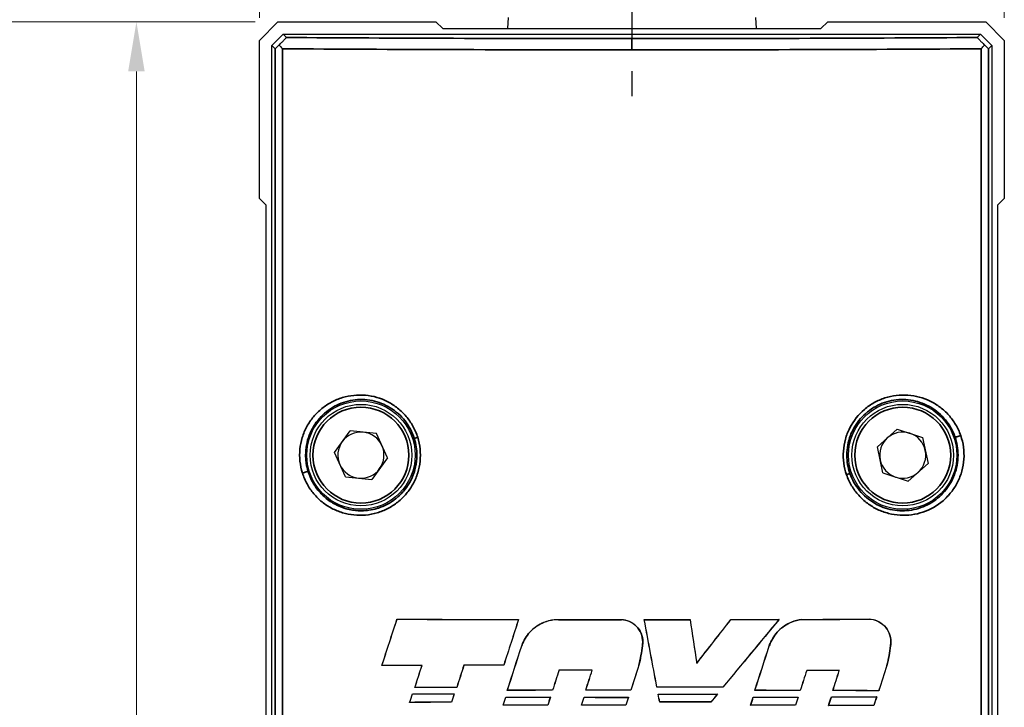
# Model space of a CAD drawing. Header units: millimetres. Extents: x 399 to 6233, y -1870 to 1602.
# Tile 336 of 656: x 4094 to 4137, y 610 to 641. Entities that reach past the tile are written whole.
import ezdxf

# ---------------------------------------------------------------- set-up
doc = ezdxf.new("R2010")
doc.units = ezdxf.units.MM
doc.linetypes.add('AM_ISO08W050', pattern=[18, 12, -1.5, 3, -1.5])
for name, color, linetype, lineweight in [('AM_5', 3, 'Continuous', 25), ('AM_7', 4, 'AM_ISO08W050', 25), ('可見 (ISO)', 7, 'Continuous', 25), ('窄部可見 (ISO)', 7, 'Continuous', 35)]:
    doc.layers.add(name, color=color, linetype=linetype, lineweight=lineweight)
doc.layers.add('S40', color=7, linetype='Continuous')
doc.layers.add('中繼線', color=7, linetype='Continuous')
doc.styles.add('尺寸標註', font='romans.shx', dxfattribs={"bigfont": 'CHINESET.SHX'})
doc.dimstyles.new('複本(2) CNS2-1$0', dxfattribs={"dimtxt": 2.75, "dimasz": 2.2, "dimexe": 1, "dimexo": 1, "dimgap": 1, "dimtad": 1, "dimtoh": 1, "dimdsep": 46, "dimtxsty": '尺寸標註', "dimcen": 0, "dimclrd": 2, "dimclre": 2, "dimclrt": 3, "dimadec": 0, "dimazin": 2, "dimtp": 0.1, "dimtm": 0.1, "dimtfac": 0.71, "dimtmove": 0, "dimatfit": 0, "dimfxl": 0, "dimlwd": 13, "dimlwe": 13, "dimarcsym": 0})

# ---------------------------------------------------------------- blocks, each defined once
blk = doc.blocks.new('*D144')
at = {"layer": 'AM_5', "color": 2, "lineweight": 13}
for p, q in [((4104.151, 640.806), (4104.151, 680.439)), ((4137.151, 640.806), (4137.151, 680.439)), ((4134.951, 679.439), (4106.351, 679.439))]:
    blk.add_line(p, q, dxfattribs=at)
at = {"layer": 'AM_5', "color": 2, "lineweight": -2}
for points in [[(4106.351, 679.806), (4106.351, 679.072), (4104.151, 679.439)], [(4134.951, 679.806), (4134.951, 679.072), (4137.151, 679.439)]]:
    blk.add_solid(points, dxfattribs=at)
at = {"layer": 'Defpoints', "color": 0, "lineweight": -2}
for p in [(4104.151, 679.439), (4104.151, 639.806), (4137.151, 639.806)]:
    blk.add_point(p, dxfattribs=at)
at = {"layer": 'AM_5', "color": 3, "insert": (4120.651, 681.814), "char_height": 2.75, "attachment_point": 5, "style": '尺寸標註'}
blk.add_mtext('33', dxfattribs=at)
blk = doc.blocks.new('*D145')
at = {"layer": 'AM_5', "color": 2, "lineweight": 13}
for p, q in [((4103.973, 640.628), (4090.626, 640.628)), ((4091.626, 542.328), (4091.626, 638.428)), ((4115.151, 540.128), (4090.626, 540.128))]:
    blk.add_line(p, q, dxfattribs=at)
at = {"layer": 'AM_5', "color": 2, "lineweight": -2}
for points in [[(4091.259, 638.428), (4091.992, 638.428), (4091.626, 640.628)], [(4091.259, 542.328), (4091.992, 542.328), (4091.626, 540.128)]]:
    blk.add_solid(points, dxfattribs=at)
at = {"layer": 'Defpoints', "color": 0, "lineweight": -2}
for p in [(4091.626, 640.628), (4104.973, 640.628), (4116.151, 540.128)]:
    blk.add_point(p, dxfattribs=at)
at = {"layer": 'AM_5', "color": 3, "insert": (4089.251, 590.378), "char_height": 2.75, "attachment_point": 5, "rotation": 90, "style": '尺寸標註'}
blk.add_mtext('100.5', dxfattribs=at)
blk = doc.blocks.new('*D146')
at = {"layer": 'AM_5', "color": 2, "lineweight": 13}
for p, q in [((4103.973, 640.628), (4097.706, 640.628)), ((4098.706, 638.428), (4098.706, 560.978)), ((4114.106, 558.778), (4097.706, 558.778))]:
    blk.add_line(p, q, dxfattribs=at)
at = {"layer": 'AM_5', "color": 2, "lineweight": -2}
for points in [[(4098.339, 638.428), (4099.073, 638.428), (4098.706, 640.628)], [(4098.339, 560.978), (4099.073, 560.978), (4098.706, 558.778)]]:
    blk.add_solid(points, dxfattribs=at)
at = {"layer": 'Defpoints', "color": 0, "lineweight": -2}
for p in [(4104.973, 640.628), (4098.706, 558.778), (4115.106, 558.778)]:
    blk.add_point(p, dxfattribs=at)
at = {"layer": 'AM_5', "color": 3, "insert": (4096.331, 599.703), "char_height": 2.75, "attachment_point": 5, "rotation": 90, "style": '尺寸標註'}
blk.add_mtext('81.8', dxfattribs=at)
blk = doc.blocks.new('S40-左視-02')
at = {"layer": '可見 (ISO)'}
for p, q in [((-16.5, 34.833), (-15.678, 35.655)), ((-15.678, 35.655), (-8.678, 35.655)), ((-8.678, 35.655), (-8.378, 35.355)), ((-8.378, 35.355), (8.378, 35.355)), ((8.378, 35.355), (8.678, 35.655)), ((8.678, 35.655), (15.678, 35.655)), ((15.678, 35.655), (16.5, 34.833)), ((-15.95, 34.605), (-15.45, 35.105)), ((-15.45, 35.105), (15.45, 35.105)), ((-15.45, 35.105), (-15.304, 34.96)), ((15.304, 34.96), (15.45, 35.105)), ((15.45, 35.105), (15.95, 34.605)), ((-16.5, 27.833), (-16.5, 34.833)), ((-15.95, -22.845), (-15.95, 34.605)), ((-15.804, 34.459), (-15.95, 34.605)), ((15.95, 34.605), (15.804, 34.459)), ((15.95, 34.605), (15.95, -22.845)), ((16.5, 34.833), (16.5, 27.833)), ((-16.2, 27.533), (-16.5, 27.833)), ((-16.2, 1.205), (-16.2, 27.533)), ((16.5, 27.833), (16.2, 27.533)), ((16.2, 27.533), (16.2, 1.205)), ((12.5, 18.866), (12.5, 18.866)), ((-13.175, 16.574), (-12.484, 17.532)), ((-11.31, 17.413), (-12.484, 17.532)), ((11.757, 17.611), (10.878, 16.823)), ((11.757, 17.611), (12.879, 17.243)), ((-10.825, 16.336), (-11.31, 17.413)), ((12.879, 17.243), (13.122, 16.088)), ((-14.7, 16.733), (-14.7, 16.734)), ((-12.69, 15.497), (-13.175, 16.574)), ((11.121, 15.667), (10.878, 16.823)), ((-10.825, 16.336), (-11.516, 15.378)), ((12.243, 15.3), (13.122, 16.088)), ((-12.69, 15.497), (-11.516, 15.378)), ((11.121, 15.667), (12.243, 15.3)), ((12.5, 13.831), (12.5, 13.831)), ((-10.404, 9.187), (-10.401, 9.184)), ((-5.017, 9.171), (-5.022, 9.168)), ((-3.441, 9.168), (-3.44, 9.165)), ((-0.451, 9.166), (-0.451, 9.163)), ((0.55, 9.166), (0.554, 9.163)), ((2.581, 9.167), (2.578, 9.164)), ((4.387, 9.17), (4.389, 9.166)), ((6.524, 9.174), (6.516, 9.171)), ((7.524, 9.177), (7.524, 9.174)), ((10.515, 9.188), (10.515, 9.184)), ((-4.878, 8.008), (-4.874, 8.007)), ((0.471, 8.013), (0.468, 8.013)), ((6.085, 8.009), (6.088, 8.008)), ((11.462, 8.009), (11.458, 8.009)), ((-11.074, 7.131), (-11.069, 7.134)), ((-9.295, 7.138), (-9.29, 7.141)), ((-7.437, 7.144), (-7.44, 7.147)), ((-5.672, 7.148), (-5.674, 7.152)), ((0.31, 7.143), (0.307, 7.144)), ((2.876, 7.234), (2.874, 7.226)), ((11.299, 7.136), (11.296, 7.137)), ((-3.225, 6.922), (-3.227, 6.926)), ((-1.757, 6.924), (-1.752, 6.927)), ((7.748, 6.913), (7.745, 6.916)), ((9.187, 6.908), (9.192, 6.912)), ((-9.612, 6.157), (-9.607, 6.16)), ((-7.752, 6.163), (-7.754, 6.166)), ((1.109, 6.174), (1.112, 6.178)), ((4.033, 6.171), (4.031, 6.175)), ((-9.717, 5.883), (-9.715, 5.879)), ((-7.865, 5.876), (-7.87, 5.873)), ((-5.586, 5.733), (-5.584, 5.73)), ((-5.515, 6.031), (-5.51, 6.035)), ((-3.609, 5.73), (-3.614, 5.726)), ((-3.51, 6.035), (-3.512, 6.038)), ((-2.117, 5.728), (-2.114, 5.724)), ((-2.043, 6.036), (-2.038, 6.04)), ((-0.147, 5.727), (-0.152, 5.724)), ((-0.046, 6.037), (-0.048, 6.04)), ((1.164, 5.865), (1.168, 5.861)), ((3.791, 5.867), (3.784, 5.864)), ((5.379, 5.733), (5.382, 5.729)), ((5.45, 6.031), (5.455, 6.035)), ((7.367, 5.738), (7.362, 5.734)), ((7.462, 6.026), (7.459, 6.03)), ((8.838, 5.742), (8.841, 5.739)), ((8.903, 6.022), (8.908, 6.025)), ((10.85, 5.75), (10.845, 5.746)), ((10.936, 6.014), (10.934, 6.017)), ((-9.842, 5.499), (-9.837, 5.503)), ((-7.985, 5.506), (-7.988, 5.509)), ((-5.703, 5.374), (-5.698, 5.378)), ((-3.723, 5.378), (-3.726, 5.381)), ((-2.23, 5.379), (-2.225, 5.383)), ((-0.259, 5.38), (-0.262, 5.384)), ((1.236, 5.517), (1.238, 5.521)), ((3.501, 5.515), (3.499, 5.519)), ((5.264, 5.375), (5.268, 5.379)), ((7.248, 5.37), (7.245, 5.374)), ((8.716, 5.366), (8.721, 5.369)), ((10.722, 5.358), (10.719, 5.362))]:
    blk.add_line(p, q, dxfattribs=at)
for centre, radius in [((-12, 16.455), 2.4), ((12, 16.455), 2.4), ((-12, 16.455), 2.25), ((12, 16.455), 2.25)]:
    blk.add_circle(centre, radius, dxfattribs=at)
for centre, radius, start, end in [((-12, 16.455), 1.022, 84.2118, 144.2118), ((-12, 16.455), 1.023, 24.2118, 84.2118), ((12, 16.455), 1.022, 71.8653, 131.8653), ((-12, 16.455), 1.022, 144.2118, 204.2118), ((12, 16.455), 1.022, 131.8653, 191.8653), ((12, 16.455), 1.022, 11.8653, 71.8653), ((-12, 16.455), 1.022, 324.2118, 24.2118), ((12, 16.455), 1.022, 311.8653, 11.8653), ((12, 16.455), 1.022, 191.8653, 251.8653), ((-12, 16.455), 1.023, 204.2118, 264.2118), ((-12, 16.455), 1.023, 264.2118, 324.2118), ((12, 16.455), 1.022, 251.8653, 311.8653)]:
    blk.add_arc(centre, radius, start, end, dxfattribs=at)
for centre, major_axis, ratio, start_param, end_param in [((-15.304, 34.96), (0.5, 0.5), 0.017452, 3.14159, 4.006018), ((-15.304, 34.461), (0.493, -0.493), 0.175806, 4.197647, 4.541104), ((15.304, 34.461), (0.493, 0.493), 0.175806, 4.883675, 5.227077), ((15.304, 34.96), (0.5, -0.5), 0.017447, 5.418712, 6.283193), ((-7.896, 41.728), (135.674, 418.286), 0.017452, 4.635244, 4.640177), ((-7.928, 41.746), (-136.376, -420.45), 0.017452, 1.494045, 1.498935), ((0, 9.965), (45.744, 0), 0.017452, 4.48294, 4.602487), ((0, 9.965), (-45.944, 0), 0.017452, 1.342423, 1.461269), ((7.861, 21.945), (147.03, 453.297), 0.017452, 1.604649, 1.609098), ((7.825, 21.944), (-146.373, -451.272), 0.017452, 4.746358, 4.750843), ((0, 9.965), (45.743, 0), 0.017452, 4.6371, 4.702533), ((0, 9.965), (-45.943, 0), 0.017452, 1.49584, 1.560981), ((0, 9.965), (45.743, 0), 0.017452, 4.724406, 4.768849), ((-23.251, 7.761), (-249.048, 1332.253), 0.017452, 4.707935, 4.710181), ((0, 9.965), (-45.943, 0), 0.017452, 1.582853, 1.626945), ((-23.353, 7.761), (250.136, -1338.077), 0.017452, 1.56635, 1.568581), ((34.637, 31.259), (-302.392, 1983.882), 0.017452, 1.579274, 1.580251), ((34.484, 31.258), (301.054, -1975.105), 0.017452, 4.720914, 4.721892), ((-1.652, 4.857), (-74.387, -95.124), 0.017452, 1.609349, 1.62976), ((-1.645, 4.857), (74.061, 94.706), 0.017452, 4.751141, 4.771588), ((0, 0.048), (45.946, 55.561), 0.011124, 1.415052, 1.469496), ((0, 0.048), (45.746, 55.319), 0.011124, 1.41426, 1.469075), ((0, 9.965), (45.743, 0), 0.017452, 4.808444, 4.855496), ((0, 9.965), (-45.943, 0), 0.017452, 1.666469, 1.713111), ((0, 9.965), (45.744, 0), 0.017452, 4.877624, 4.94433), ((0, 9.965), (-45.944, 0), 0.017452, 1.735311, 1.801708), ((-7.991, 25.468), (145.917, 453.567), 0.017452, 4.675138, 4.6795), ((-8.027, 25.471), (-146.586, -455.646), 0.017452, 1.533743, 1.538075), ((-7.914, -8.16), (147.074, 457.162), 0.017452, 4.74905, 4.753378), ((-7.95, -8.161), (-147.737, -459.223), 0.017452, 1.607329, 1.611627), ((0, 6.356), (-45.744, 0), 0.017452, 4.917015, 4.956906), ((0, 6.356), (45.944, 0), 0.017452, 1.77441, 1.814116), ((-7.971, 37.124), (139.308, 433.025), 0.017452, 4.646428, 4.6487), ((-8.005, 37.138), (-140.007, -435.197), 0.017452, 1.505171, 1.507431), ((7.746, 27.276), (145.685, 452.845), 0.017452, 1.620874, 1.623042), ((7.708, 27.272), (-145.011, -450.75), 0.017452, 4.762673, 4.764851), ((0, 6.356), (45.943, 0), 0.017452, 1.694623, 1.73345), ((0, 6.356), (-45.743, 0), 0.017452, 4.836703, 4.875703), ((0, 3.572), (45.944, 142.854), 0.005344, 1.547508, 1.555235), ((8.102, 3.573), (-149.34, -464.208), 0.017452, 4.710313, 4.712696), ((8.061, -28.247), (136.544, 424.433), 0.017452, 1.492948, 1.495595), ((8.029, -28.227), (-135.835, -422.23), 0.017452, 4.634153, 4.63682), ((8.098, 14.323), (149.468, 464.604), 0.017452, 1.592333, 1.594243), ((8.062, 14.323), (-148.811, -462.563), 0.017452, 4.734003, 4.735922), ((0, 6.126), (45.943, 0), 0.017452, 1.608943, 1.641096), ((0, 6.126), (-45.743, 0), 0.017452, 4.750807, 4.782941), ((-8.072, 14.963), (148.705, 462.234), 0.017452, 4.69869, 4.700611), ((-8.108, 14.963), (-149.362, -464.277), 0.017452, 1.55719, 1.559101), ((7.992, -18.94), (143.269, 445.335), 0.017452, 1.518318, 1.520312), ((7.957, -18.933), (-142.588, -443.219), 0.017452, 4.659657, 4.66166), ((0, 6.126), (45.944, 0), 0.017452, 1.369371, 1.401408), ((0, 6.126), (-45.744, 0), 0.017452, 4.510179, 4.542196), ((-7.477, -18.346), (142.921, 444.254), 0.017452, 4.772881, 4.774879), ((-7.516, -18.352), (-143.6, -446.366), 0.017452, 1.63105, 1.633039), ((0, 5.376), (-45.744, 0), 0.017452, 4.882677, 4.924094), ((0, 5.376), (45.944, 0), 0.017452, 1.740393, 1.781457), ((0, 5.376), (-45.743, 0), 0.017452, 4.624105, 4.688146), ((0, 5.376), (45.943, 0), 0.017452, 1.482934, 1.546596), ((-0.001, 38.343), (45.742, 140.956), 0.005388, 4.478967, 4.481765), ((0, 38.344), (45.943, 141.575), 0.005388, 4.480032, 4.482765), ((0, 6.663), (45.744, 0), 0.017452, 4.498325, 4.539593), ((0, 6.663), (-45.944, 0), 0.017452, 1.357737, 1.398653), ((0.001, 27.56), (45.946, 141.587), 0.005388, 1.726322, 1.728923), ((0.001, 27.561), (45.747, 140.973), 0.005388, 1.726977, 1.72964), ((0, 25.508), (45.743, 140.96), 0.005388, 4.57081, 4.573382), ((0, 25.509), (45.943, 141.577), 0.005388, 4.571463, 4.573973), ((0, 6.525), (45.743, 0), 0.017452, 4.589963, 4.63341), ((0, 6.525), (-45.943, 0), 0.017452, 1.448962, 1.492057), ((0, 5.239), (-45.743, 0), 0.017452, 4.789192, 4.83325), ((0, 5.239), (45.943, 0), 0.017452, 1.64732, 1.691023), ((0, 14.269), (45.943, 141.577), 0.005388, 1.632922, 1.635362), ((0, 14.268), (45.742, 140.956), 0.005388, 1.633159, 1.63566), ((0, 14.834), (45.747, 140.972), 0.005388, 4.647018, 4.649495), ((0, 14.834), (45.945, 141.582), 0.005388, 4.647338, 4.649755), ((0, 6.525), (45.743, 0), 0.017452, 4.666094, 4.709179), ((0, 6.525), (-45.943, 0), 0.017452, 1.524759, 1.567496), ((0, 5.239), (-45.743, 0), 0.017452, 4.713393, 4.757059), ((0, 5.239), (45.943, 0), 0.017452, 1.571851, 1.615167), ((0, 3.593), (45.944, 141.578), 0.005388, 1.557495, 1.559895), ((0, 3.593), (45.743, 140.96), 0.005388, 1.557405, 1.559865), ((0, 6.663), (45.743, 0), 0.017452, 4.73784, 4.795367), ((0, 7.56), (45.738, -222.221), 0.003518, 1.560883, 1.562445), ((0, 6.663), (-45.943, 0), 0.017452, 1.59623, 1.65325), ((-0.001, 7.562), (45.962, -223.309), 0.00352, 1.560934, 1.562457), ((0, 0.012), (45.946, 55.808), 0.011094, 1.47488, 1.48109), ((1.531, 0.047), (-71.317, -86.598), 0.017452, 4.659508, 4.663578), ((-0.001, -8.273), (45.747, 140.973), 0.005388, 4.811103, 4.813651), ((-0.001, -8.272), (45.946, 141.586), 0.005388, 4.810702, 4.813189), ((0, 6.525), (45.743, 0), 0.017452, 4.830263, 4.87415), ((0, 6.525), (-45.943, 0), 0.017452, 1.68821, 1.731739), ((0, 5.239), (-45.743, 0), 0.017452, 4.548537, 4.592954), ((0, 5.239), (45.943, 0), 0.017452, 1.407721, 1.451778), ((0, -19.511), (45.944, 141.578), 0.005388, 1.393277, 1.395861), ((-0.001, -19.513), (45.746, 140.968), 0.005388, 1.392452, 1.395099), ((-0.001, -18.949), (45.746, 140.968), 0.005388, 4.887488, 4.890199), ((0.002, -18.941), (45.938, 141.56), 0.005387, 4.886722, 4.889371), ((0, 6.525), (45.744, 0), 0.017452, 4.906822, 4.951859), ((0, 6.525), (-45.944, 0), 0.017452, 1.76443, 1.809093), ((0, 5.239), (-45.744, 0), 0.017452, 4.470973, 4.516514), ((0, 5.239), (45.944, 0), 0.017452, 1.33051, 1.375677), ((0, -30.185), (45.943, 141.575), 0.005388, 1.315939, 1.318746), ((0, -30.188), (45.745, 140.965), 0.005388, 1.314755, 1.317628), ((0, 4.719), (-45.744, 0), 0.017452, 4.887848, 4.92925), ((0, 4.719), (45.944, 0), 0.017452, 1.745541, 1.786589), ((0, 4.582), (-45.743, 0), 0.017452, 4.793869, 4.837387), ((0, 4.582), (45.943, 0), 0.017452, 1.651976, 1.695141), ((0, 4.582), (-45.743, 0), 0.017452, 4.718059, 4.761162), ((0, 4.582), (45.943, 0), 0.017452, 1.576497, 1.619252), ((0, 4.719), (-45.743, 0), 0.017452, 4.635776, 4.685375), ((0, 4.719), (45.943, 0), 0.017452, 1.494553, 1.543838), ((0, 4.582), (-45.743, 0), 0.017452, 4.553276, 4.597064), ((0, 4.582), (45.943, 0), 0.017452, 1.412438, 1.45587), ((0, 4.582), (-45.744, 0), 0.017452, 4.475792, 4.520667), ((0, 4.582), (45.944, 0), 0.017452, 1.335307, 1.379812)]:
    blk.add_ellipse(centre, major_axis=major_axis, ratio=ratio, start_param=start_param, end_param=end_param, dxfattribs=at)
for points, knots in [([(-15.622, 34.628), (-15.582, 34.668), (-15.542, 34.709), (-15.467, 34.785), (-15.432, 34.82), (-15.375, 34.879), (-15.353, 34.903), (-15.325, 34.933), (-15.316, 34.943), (-15.306, 34.956), (-15.304, 34.959), (-15.304, 34.96)], [0.00000099, 0.00000099, 0.00000099, 0.00000099, 0.01702996, 0.01702996, 0.03328155, 0.03328155, 0.04744352, 0.04744352, 0.05732796, 0.05732796, 0.06696406, 0.06696406, 0.06696406, 0.06696406]), ([(15.304, 34.96), (15.304, 34.959), (15.306, 34.956), (15.316, 34.943), (15.325, 34.933), (15.353, 34.903), (15.375, 34.879), (15.432, 34.82), (15.467, 34.785), (15.542, 34.709), (15.582, 34.668), (15.622, 34.628)], [0.00000019, 0.00000019, 0.00000019, 0.00000019, 0.00958951, 0.00958951, 0.01942595, 0.01942595, 0.03351977, 0.03351977, 0.04969025, 0.04969025, 0.06662507, 0.06662507, 0.06662507, 0.06662507]), ([(-4.878, 8.008), (-4.866, 8.041), (-4.854, 8.073), (-4.752, 8.32), (-4.617, 8.516), (-4.307, 8.826), (-4.111, 8.96), (-3.749, 9.11), (-3.594, 9.149), (-3.441, 9.168)], [0.5825559, 0.5825559, 0.5825559, 0.5825559, 0.5923311, 0.5923311, 0.6581416, 0.6581416, 0.724146, 0.724146, 0.7690398, 0.7690398, 0.7690398, 0.7690398]), ([(-3.44, 9.165), (-3.593, 9.146), (-3.748, 9.106), (-4.109, 8.957), (-4.305, 8.823), (-4.615, 8.514), (-4.749, 8.318), (-4.851, 8.072), (-4.863, 8.04), (-4.874, 8.007)], [0.8089084, 0.8089084, 0.8089084, 0.8089084, 0.8536893, 0.8536893, 0.9195588, 0.9195588, 0.9852367, 0.9852367, 0.9949888, 0.9949888, 0.9949888, 0.9949888]), ([(-0.451, 9.166), (-0.341, 9.161), (-0.226, 9.137), (0.002, 9.042), (0.112, 8.967), (0.286, 8.793), (0.362, 8.682), (0.462, 8.44), (0.487, 8.309), (0.487, 8.186), (0.487, 8.129), (0.481, 8.071), (0.471, 8.013)], [0.4481982, 0.4481982, 0.4481982, 0.4481982, 0.4807882, 0.4807882, 0.5177647, 0.5177647, 0.5547396, 0.5547396, 0.5917144, 0.5917144, 0.5917144, 0.6086798, 0.6086798, 0.6086798, 0.6086798]), ([(0.468, 8.013), (0.478, 8.071), (0.483, 8.129), (0.483, 8.308), (0.459, 8.439), (0.359, 8.68), (0.283, 8.79), (0.11, 8.964), (0, 9.039), (-0.227, 9.133), (-0.341, 9.158), (-0.451, 9.163)], [-0.3117206, -0.3117206, -0.3117206, -0.3117206, -0.2948045, -0.2948045, -0.2579612, -0.2579612, -0.2211179, -0.2211179, -0.1842729, -0.1842729, -0.1518065, -0.1518065, -0.1518065, -0.1518065]), ([(6.085, 8.009), (6.096, 8.041), (6.109, 8.074), (6.21, 8.321), (6.344, 8.517), (6.654, 8.829), (6.852, 8.965), (7.215, 9.117), (7.371, 9.157), (7.524, 9.177)], [0.5887308, 0.5887308, 0.5887308, 0.5887308, 0.5984663, 0.5984663, 0.6643072, 0.6643072, 0.7311621, 0.7311621, 0.7766128, 0.7766128, 0.7766128, 0.7766128]), ([(7.524, 9.174), (7.371, 9.154), (7.216, 9.113), (6.854, 8.962), (6.656, 8.827), (6.347, 8.515), (6.213, 8.319), (6.112, 8.072), (6.1, 8.04), (6.088, 8.008)], [-0.2434649, -0.2434649, -0.2434649, -0.2434649, -0.1981316, -0.1981316, -0.1314185, -0.1314185, -0.0657093, -0.0657093, -0.0559962, -0.0559962, -0.0559962, -0.0559962]), ([(10.515, 9.188), (10.628, 9.183), (10.747, 9.158), (10.981, 9.061), (11.095, 8.983), (11.273, 8.805), (11.35, 8.693), (11.452, 8.446), (11.477, 8.312), (11.477, 8.186), (11.477, 8.128), (11.472, 8.068), (11.462, 8.009)], [0.463511, 0.463511, 0.463511, 0.463511, 0.4979661, 0.4979661, 0.5369755, 0.5369755, 0.5748596, 0.5748596, 0.6127438, 0.6127438, 0.6127438, 0.6300956, 0.6300956, 0.6300956, 0.6300956]), ([(11.458, 8.009), (11.468, 8.069), (11.474, 8.128), (11.474, 8.311), (11.448, 8.445), (11.347, 8.691), (11.27, 8.802), (11.093, 8.981), (10.979, 9.058), (10.746, 9.155), (10.628, 9.179), (10.515, 9.184)], [-0.3225381, -0.3225381, -0.3225381, -0.3225381, -0.3052377, -0.3052377, -0.2674894, -0.2674894, -0.2297412, -0.2297412, -0.1908825, -0.1908825, -0.1565689, -0.1565689, -0.1565689, -0.1565689])]:
    blk.add_open_spline(points, degree=3, knots=knots, dxfattribs=at)
for points in [[(0.307, 7.144), (0.381, 7.43), (0.435, 7.72), (0.468, 8.013)], [(0.471, 8.013), (0.438, 7.719), (0.385, 7.429), (0.31, 7.143)], [(11.296, 7.137), (11.371, 7.424), (11.425, 7.715), (11.458, 8.009)], [(11.462, 8.009), (11.428, 7.714), (11.374, 7.423), (11.299, 7.136)]]:
    blk.add_open_spline(points, degree=3, dxfattribs=at)
at = {"layer": '窄部可見 (ISO)'}
for p, q in [((0, 34.913), (0, 34.413)), ((-15.804, -22.7), (-15.804, 34.459)), ((-15.474, 34.46), (-15.474, -22.7)), ((15.474, -22.7), (15.474, 34.46)), ((15.804, 34.459), (15.804, -22.7))]:
    blk.add_line(p, q, dxfattribs=at)
for centre in [(-12, 16.455), (12, 16.455)]:
    blk.add_circle(centre, 2.125, dxfattribs=at)
for centre, major_axis, ratio, start_param, end_param in [((-9.445, 17.248), (-0.191, -0.059), 0.062926, 4.911673, 6.265697), ((14.504, 17.327), (-0.189, -0.065), 0.109215, 0.017558, 1.876428), ((-14.53, 15.663), (0.191, 0.059), 0.099527, 0.01754, 1.880288), ((9.471, 15.583), (0.189, 0.065), 0.069409, 4.910151, 6.26569)]:
    blk.add_ellipse(centre, major_axis=major_axis, ratio=ratio, start_param=start_param, end_param=end_param, dxfattribs=at)
for points, knots in [([(-15.304, 34.96), (-12.909, 34.944), (-10.422, 34.933), (-7.897, 34.925), (-5.285, 34.917), (-2.633, 34.913), (0, 34.913)], [5.9381675, 5.9381675, 5.9381675, 5.9381675, 6.1077792, 6.1077792, 6.1077792, 6.2831853, 6.2831853, 6.2831853, 6.2831853]), ([(0, 34.913), (2.633, 34.913), (5.285, 34.917), (7.897, 34.925), (10.422, 34.933), (12.909, 34.944), (15.304, 34.96)], [0, 0, 0, 0, 0.1754058, 0.1754058, 0.1754058, 0.3450214, 0.3450214, 0.3450214, 0.3450214]), ([(0, 34.413), (-2.662, 34.413), (-5.344, 34.417), (-7.984, 34.425), (-10.537, 34.433), (-13.051, 34.445), (-15.474, 34.46)], [0, 0, 0, 0, 0.1754061, 0.1754061, 0.1754061, 0.345025, 0.345025, 0.345025, 0.345025]), ([(15.474, 34.46), (13.051, 34.445), (10.537, 34.433), (7.984, 34.425), (5.344, 34.417), (2.662, 34.413), (0, 34.413)], [5.9381603, 5.9381603, 5.9381603, 5.9381603, 6.1077795, 6.1077795, 6.1077795, 6.2831853, 6.2831853, 6.2831853, 6.2831853]), ([(-14.594, 15.663), (-14.647, 15.832), (-14.682, 16.005), (-14.701, 16.182), (-14.719, 16.359), (-14.719, 16.539), (-14.702, 16.715), (-14.684, 16.892), (-14.65, 17.065), (-14.598, 17.234), (-14.546, 17.403), (-14.476, 17.568), (-14.393, 17.722), (-14.31, 17.876), (-14.211, 18.021), (-14.099, 18.156), (-13.987, 18.291), (-13.863, 18.412), (-13.729, 18.521), (-13.595, 18.63), (-13.449, 18.726), (-13.297, 18.807), (-13.145, 18.887), (-12.987, 18.953), (-12.823, 19.003), (-12.658, 19.053), (-12.488, 19.088), (-12.318, 19.105), (-12.147, 19.123), (-11.976, 19.124), (-11.803, 19.109), (-11.458, 19.079), (-11.123, 18.983), (-10.811, 18.822), (-10.656, 18.742), (-10.509, 18.647), (-10.373, 18.539), (-10.237, 18.431), (-10.108, 18.307), (-9.995, 18.172), (-9.881, 18.038), (-9.781, 17.893), (-9.696, 17.739), (-9.611, 17.584), (-9.54, 17.418), (-9.486, 17.248)], [0.016662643, 0.016662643, 0.016662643, 0.016662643, 0.017195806, 0.017195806, 0.017195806, 0.017729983, 0.017729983, 0.017729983, 0.018267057, 0.018267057, 0.018267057, 0.018804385, 0.018804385, 0.018804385, 0.019342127, 0.019342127, 0.019342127, 0.019880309, 0.019880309, 0.019880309, 0.02041893, 0.02041893, 0.02041893, 0.020957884, 0.020957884, 0.020957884, 0.021497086, 0.021497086, 0.021497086, 0.022036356, 0.022036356, 0.022036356, 0.023114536, 0.023114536, 0.023114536, 0.023653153, 0.023653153, 0.023653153, 0.024190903, 0.024190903, 0.024190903, 0.024728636, 0.024728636, 0.024728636, 0.025266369, 0.025266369, 0.025266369, 0.025266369]), ([(-9.636, 17.189), (-9.68, 17.332), (-9.738, 17.471), (-9.876, 17.734), (-9.956, 17.857), (-10.138, 18.089), (-10.24, 18.198), (-10.459, 18.393), (-10.576, 18.48), (-10.823, 18.632), (-10.956, 18.698), (-11.225, 18.803), (-11.362, 18.843), (-11.644, 18.9), (-11.789, 18.916), (-12.074, 18.922), (-12.216, 18.913), (-12.498, 18.87), (-12.639, 18.836), (-12.909, 18.745), (-13.04, 18.688), (-13.292, 18.551), (-13.413, 18.47), (-13.638, 18.29), (-13.742, 18.19), (-13.934, 17.971), (-14.022, 17.852), (-14.173, 17.601), (-14.237, 17.469), (-14.396, 17.051), (-14.45, 16.756), (-14.45, 16.455)], [0.008449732, 0.008449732, 0.008449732, 0.008449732, 0.008899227, 0.008899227, 0.009348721, 0.009348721, 0.009798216, 0.009798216, 0.01024771, 0.01024771, 0.010697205, 0.010697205, 0.011146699, 0.011146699, 0.011596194, 0.011596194, 0.012045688, 0.012045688, 0.012495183, 0.012495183, 0.012944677, 0.012944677, 0.013394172, 0.013394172, 0.013843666, 0.013843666, 0.014293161, 0.014293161, 0.014742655, 0.014742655, 0.015641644, 0.015641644, 0.015641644, 0.015641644]), ([(9.513, 15.583), (9.454, 15.752), (9.413, 15.925), (9.365, 16.28), (9.359, 16.461), (9.384, 16.816), (9.414, 16.991), (9.508, 17.333), (9.574, 17.501), (9.813, 17.973), (10.038, 18.256), (10.437, 18.595), (10.583, 18.696), (10.887, 18.866), (11.045, 18.935), (11.374, 19.042), (11.545, 19.079), (11.886, 19.121), (12.057, 19.125), (12.573, 19.089), (12.906, 19), (13.371, 18.773), (13.517, 18.683), (13.791, 18.476), (13.921, 18.358), (14.153, 18.098), (14.255, 17.958), (14.433, 17.657), (14.509, 17.495), (14.567, 17.327)], [0.016614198, 0.016614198, 0.016614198, 0.016614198, 0.01715223, 0.01715223, 0.017690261, 0.017690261, 0.018228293, 0.018228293, 0.018766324, 0.018766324, 0.019842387, 0.019842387, 0.020380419, 0.020380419, 0.02091845, 0.02091845, 0.021456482, 0.021456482, 0.021994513, 0.021994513, 0.023070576, 0.023070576, 0.023608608, 0.023608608, 0.024146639, 0.024146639, 0.024684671, 0.024684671, 0.025222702, 0.025222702, 0.025222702, 0.025222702]), ([(14.315, 17.261), (14.267, 17.4), (14.206, 17.536), (14.064, 17.789), (13.982, 17.908), (13.8, 18.13), (13.698, 18.234), (13.481, 18.42), (13.366, 18.502), (13.123, 18.647), (12.993, 18.709), (12.729, 18.809), (12.594, 18.848), (12.317, 18.901), (12.175, 18.917), (11.892, 18.922), (11.751, 18.912), (11.47, 18.869), (11.33, 18.835), (11.059, 18.743), (10.929, 18.685), (10.677, 18.547), (10.555, 18.465), (10.33, 18.284), (10.225, 18.183), (10.034, 17.963), (9.947, 17.843), (9.797, 17.592), (9.733, 17.46), (9.63, 17.183), (9.59, 17.04), (9.538, 16.751), (9.524, 16.604), (9.524, 16.455)], [0.008491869, 0.008491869, 0.008491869, 0.008491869, 0.008936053, 0.008936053, 0.009380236, 0.009380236, 0.00982442, 0.00982442, 0.010268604, 0.010268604, 0.010712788, 0.010712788, 0.011156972, 0.011156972, 0.011601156, 0.011601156, 0.01204534, 0.01204534, 0.012489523, 0.012489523, 0.012933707, 0.012933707, 0.013377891, 0.013377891, 0.013822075, 0.013822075, 0.014266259, 0.014266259, 0.014710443, 0.014710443, 0.015154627, 0.015154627, 0.015598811, 0.015598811, 0.015598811, 0.015598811]), ([(-9.486, 17.248), (-9.433, 17.078), (-9.397, 16.901), (-9.361, 16.548), (-9.361, 16.37), (-9.396, 16.014), (-9.432, 15.839), (-9.536, 15.501), (-9.606, 15.336), (-9.777, 15.024), (-9.876, 14.879), (-10.103, 14.61), (-10.231, 14.485), (-10.504, 14.267), (-10.65, 14.172), (-10.96, 14.011), (-11.122, 13.946), (-11.453, 13.85), (-11.624, 13.818), (-11.968, 13.786), (-12.139, 13.787), (-12.479, 13.821), (-12.65, 13.855), (-12.978, 13.954), (-13.136, 14.018), (-13.44, 14.178), (-13.586, 14.274), (-13.854, 14.49), (-13.978, 14.611), (-14.203, 14.878), (-14.303, 15.024), (-14.471, 15.33), (-14.54, 15.492), (-14.594, 15.663)], [0.008052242, 0.008052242, 0.008052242, 0.008052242, 0.008590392, 0.008590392, 0.009128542, 0.009128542, 0.009666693, 0.009666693, 0.010204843, 0.010204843, 0.010742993, 0.010742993, 0.011281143, 0.011281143, 0.011819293, 0.011819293, 0.012357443, 0.012357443, 0.012895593, 0.012895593, 0.013433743, 0.013433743, 0.013971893, 0.013971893, 0.014510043, 0.014510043, 0.015048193, 0.015048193, 0.015586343, 0.015586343, 0.016124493, 0.016124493, 0.016662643, 0.016662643, 0.016662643, 0.016662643]), ([(-9.524, 16.455), (-9.524, 16.579), (-9.533, 16.702), (-9.552, 16.825), (-9.571, 16.948), (-9.599, 17.07), (-9.636, 17.189)], [0.0077021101, 0.0077021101, 0.0077021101, 0.0077021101, 0.0080759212, 0.0080759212, 0.0080759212, 0.0084497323, 0.0084497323, 0.0084497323, 0.0084497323]), ([(14.567, 17.327), (14.626, 17.159), (14.667, 16.984), (14.715, 16.632), (14.721, 16.455), (14.697, 16.098), (14.666, 15.921), (14.573, 15.581), (14.508, 15.414), (14.349, 15.099), (14.255, 14.951), (14.04, 14.677), (13.917, 14.55), (13.524, 14.212), (13.218, 14.039), (12.571, 13.822), (12.223, 13.775), (11.711, 13.805), (11.538, 13.832), (11.203, 13.919), (11.041, 13.977), (10.729, 14.126), (10.577, 14.218), (10.297, 14.427), (10.168, 14.544), (9.932, 14.806), (9.826, 14.95), (9.646, 15.253), (9.572, 15.413), (9.513, 15.583)], [0.007999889, 0.007999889, 0.007999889, 0.007999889, 0.008538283, 0.008538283, 0.009076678, 0.009076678, 0.009615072, 0.009615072, 0.010153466, 0.010153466, 0.010691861, 0.010691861, 0.011230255, 0.011230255, 0.012307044, 0.012307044, 0.013383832, 0.013383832, 0.013922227, 0.013922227, 0.014460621, 0.014460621, 0.014999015, 0.014999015, 0.01553741, 0.01553741, 0.016075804, 0.016075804, 0.016614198, 0.016614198, 0.016614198, 0.016614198]), ([(14.45, 16.455), (14.45, 16.592), (14.439, 16.728), (14.394, 16.998), (14.359, 17.132), (14.315, 17.261)], [0.0076672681, 0.0076672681, 0.0076672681, 0.0076672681, 0.0080795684, 0.0080795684, 0.0084918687, 0.0084918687, 0.0084918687, 0.0084918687]), ([(-14.45, 16.455), (-14.45, 16.371), (-14.446, 16.286), (-14.437, 16.203), (-14.433, 16.163), (-14.428, 16.123), (-14.422, 16.084), (-14.404, 15.961), (-14.376, 15.841), (-14.339, 15.723)], [0.015641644, 0.015641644, 0.015641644, 0.015641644, 0.0158933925, 0.0158933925, 0.0158933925, 0.0160132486, 0.0160132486, 0.0160132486, 0.0163848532, 0.0163848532, 0.0163848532, 0.0163848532]), ([(-14.339, 15.723), (-14.29, 15.565), (-14.226, 15.416), (-14.149, 15.274), (-14.086, 15.159), (-14.014, 15.048), (-13.933, 14.944), (-13.914, 14.92), (-13.896, 14.897), (-13.877, 14.874), (-13.773, 14.75), (-13.659, 14.639), (-13.536, 14.539), (-13.459, 14.476), (-13.377, 14.418), (-13.293, 14.365), (-13.242, 14.333), (-13.19, 14.304), (-13.138, 14.276), (-12.997, 14.202), (-12.852, 14.142), (-12.701, 14.096), (-12.635, 14.076), (-12.569, 14.059), (-12.501, 14.045), (-12.413, 14.026), (-12.324, 14.012), (-12.235, 14.003), (-12.078, 13.987), (-11.92, 13.986), (-11.761, 14.001), (-11.723, 14.005), (-11.685, 14.009), (-11.648, 14.014), (-11.527, 14.031), (-11.408, 14.057), (-11.293, 14.091), (-11.271, 14.097), (-11.249, 14.104), (-11.228, 14.111), (-11.098, 14.153), (-10.97, 14.206), (-10.847, 14.27), (-10.841, 14.274), (-10.834, 14.277), (-10.827, 14.281), (-10.698, 14.35), (-10.577, 14.429), (-10.462, 14.52), (-10.456, 14.525), (-10.45, 14.529), (-10.444, 14.534), (-10.336, 14.621), (-10.234, 14.719), (-10.142, 14.823), (-10.126, 14.84), (-10.111, 14.858), (-10.097, 14.875), (-10.017, 14.971), (-9.945, 15.072), (-9.88, 15.179), (-9.86, 15.212), (-9.841, 15.245), (-9.823, 15.279), (-9.77, 15.376), (-9.724, 15.477), (-9.685, 15.58), (-9.666, 15.63), (-9.648, 15.681), (-9.633, 15.731), (-9.605, 15.822), (-9.582, 15.915), (-9.565, 16.009), (-9.553, 16.077), (-9.543, 16.145), (-9.536, 16.214), (-9.528, 16.295), (-9.524, 16.375), (-9.524, 16.455)], [0.000508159, 0.000508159, 0.000508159, 0.000508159, 0.001003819, 0.001003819, 0.001003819, 0.001407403, 0.001407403, 0.001407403, 0.001498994, 0.001498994, 0.001498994, 0.001996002, 0.001996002, 0.001996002, 0.002306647, 0.002306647, 0.002306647, 0.002492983, 0.002492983, 0.002492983, 0.002990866, 0.002990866, 0.002990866, 0.003205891, 0.003205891, 0.003205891, 0.003488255, 0.003488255, 0.003488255, 0.003986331, 0.003986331, 0.003986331, 0.004105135, 0.004105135, 0.004105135, 0.004483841, 0.004483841, 0.004483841, 0.004554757, 0.004554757, 0.004554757, 0.004980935, 0.004980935, 0.004980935, 0.005004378, 0.005004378, 0.005004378, 0.005454, 0.005454, 0.005454, 0.005477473, 0.005477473, 0.005477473, 0.005903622, 0.005903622, 0.005903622, 0.005973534, 0.005973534, 0.005973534, 0.006353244, 0.006353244, 0.006353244, 0.006469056, 0.006469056, 0.006469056, 0.006802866, 0.006802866, 0.006802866, 0.006964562, 0.006964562, 0.006964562, 0.007252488, 0.007252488, 0.007252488, 0.007459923, 0.007459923, 0.007459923, 0.00770211, 0.00770211, 0.00770211, 0.00770211]), ([(9.524, 16.455), (9.524, 16.317), (9.536, 16.18), (9.581, 15.91), (9.615, 15.778), (9.66, 15.648)], [0.0155988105, 0.0155988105, 0.0155988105, 0.0155988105, 0.0160090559, 0.0160090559, 0.0164193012, 0.0164193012, 0.0164193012, 0.0164193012]), ([(9.66, 15.648), (9.757, 15.367), (9.902, 15.111), (10.089, 14.885), (10.276, 14.658), (10.498, 14.471), (10.748, 14.325), (10.999, 14.179), (11.268, 14.081), (11.549, 14.03), (11.831, 13.979), (12.114, 13.977), (12.394, 14.024), (12.675, 14.072), (12.942, 14.165), (13.191, 14.305), (13.315, 14.375), (13.433, 14.454), (13.543, 14.544), (13.653, 14.634), (13.757, 14.735), (13.851, 14.844), (13.946, 14.954), (14.03, 15.071), (14.104, 15.195), (14.178, 15.32), (14.242, 15.453), (14.294, 15.59), (14.345, 15.728), (14.384, 15.869), (14.41, 16.014), (14.437, 16.159), (14.45, 16.308), (14.45, 16.455)], [0.000560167, 0.000560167, 0.000560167, 0.000560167, 0.001448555, 0.001448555, 0.001448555, 0.002336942, 0.002336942, 0.002336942, 0.00322533, 0.00322533, 0.00322533, 0.004113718, 0.004113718, 0.004113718, 0.005002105, 0.005002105, 0.005002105, 0.005446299, 0.005446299, 0.005446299, 0.005890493, 0.005890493, 0.005890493, 0.006334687, 0.006334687, 0.006334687, 0.00677888, 0.00677888, 0.00677888, 0.007223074, 0.007223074, 0.007223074, 0.007667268, 0.007667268, 0.007667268, 0.007667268])]:
    blk.add_open_spline(points, degree=3, knots=knots, dxfattribs=at)

msp = doc.modelspace()

# ---------------------------------------------------------------- linework, layer by layer
at = {"layer": 'AM_7'}
msp.add_line((4120.651, 674.439), (4120.651, 637.328), dxfattribs=at)
at = {"layer": '中繼線'}
for p, q in [((4115.174, 640.818), (4115.14, 640.328)), ((4126.127, 640.818), (4126.161, 640.328))]:
    msp.add_line(p, q, dxfattribs=at)

# ---------------------------------------------------------------- block references
at = {"layer": 'S40'}
msp.add_blockref('S40-左視-02', (4120.651, 604.973), dxfattribs=at)

# ---------------------------------------------------------------- dimensions: what is measured, and where the dimension line sits
at = {"layer": 'AM_5'}
dim = msp.add_linear_dim(base=(4104.151, 679.439), p1=(4137.151, 639.806), p2=(4104.151, 639.806), dimstyle='複本(2) CNS2-1$0', override={"dimdec": 1}, dxfattribs=at)
dim.commit()
dim.dimension.update_dxf_attribs({"geometry": '*D144', "text_midpoint": (4120.651, 679.439), "dimtype": 160})
for base, p1, p2, picture, middle in [((4091.626, 640.628), (4116.151, 540.128), (4104.973, 640.628), '*D145', (4089.251, 590.378)), ((4098.705853, 558.778454), (4104.972757, 640.628452), (4115.106164, 558.778454), '*D146', (4096.330853, 599.703453))]:
    dim = msp.add_linear_dim(base=base, p1=p1, p2=p2, angle=90, dimstyle='複本(2) CNS2-1$0', override={"dimdec": 1}, dxfattribs=at)
    dim.commit()
    dim.dimension.update_dxf_attribs({"geometry": picture, "text_midpoint": middle})

doc.saveas('drawing.dxf')
